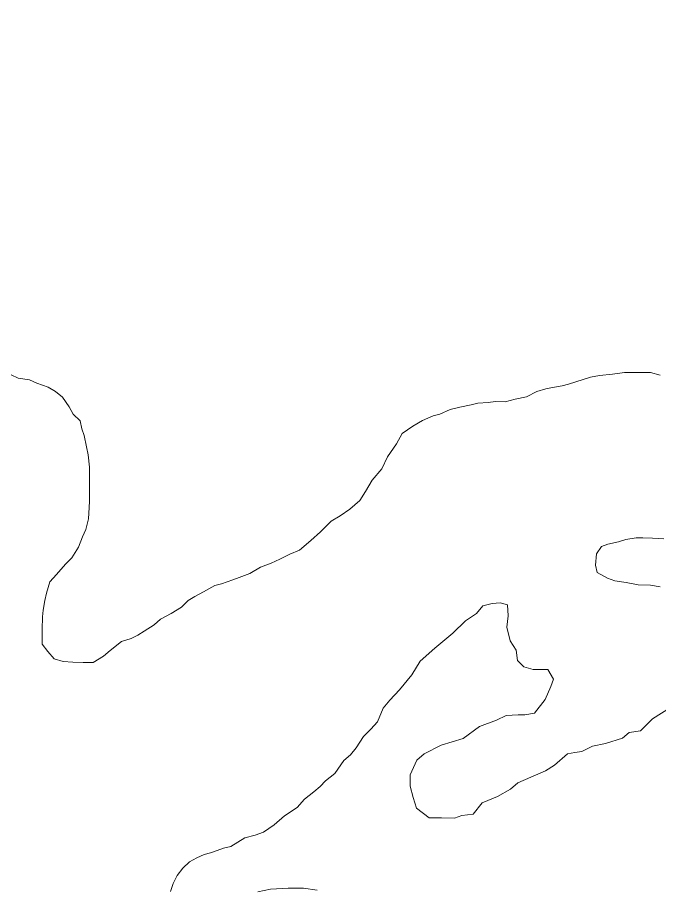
# Model space of a CAD drawing. Extents: x -1643653 to 4543381, y 1624270 to 13878484.
# Drawn here: x 621872 to 623853, y 8946096 to 8948789 of the extents above; entities that cross this region are included whole.
import ezdxf

# ---------------------------------------------------------------- set-up
doc = ezdxf.new("R2010")
doc.units = 0
doc.header["$LTSCALE"] = 200
for name, color, linetype, lineweight in [('25', 7, 'Continuous', 13), ('57', 7, 'Continuous', 13), ('60', 7, 'Continuous', 13)]:
    doc.layers.add(name, color=color, linetype=linetype, lineweight=lineweight)

msp = doc.modelspace()

# ---------------------------------------------------------------- linework, layer by layer
at = {"layer": '25'}
for points in [[(622590, 8947072.2), (622557.4, 8947059.8), (622537.3, 8947052.5), (622502.2, 8947040.2), (622482.2, 8947035.3), (622447, 8947015.5), (622419.4, 8947000.7), (622399.3, 8946988.3), (622379.1, 8946968.4), (622346.5, 8946948.6), (622313.8, 8946931.3), (622293.7, 8946913.9), (622263.5, 8946894.1), (622243.4, 8946881.7), (622223.3, 8946871.8), (622193.2, 8946862), (622158, 8946834.7), (622137.9, 8946817.3), (622105.2, 8946797.5), (622075.2, 8946797.7), (622042.7, 8946797.9), (622012.7, 8946800.6), (621985.2, 8946808.3), (621965.4, 8946830.9), (621948.1, 8946853.6), (621948.2, 8946876.1), (621948.4, 8946898.7), (621948.7, 8946938.7), (621951.4, 8946958.7), (621956.6, 8946988.7), (621961.8, 8947011.2), (621972, 8947046.2), (621992.2, 8947068.6), (622020, 8947101), (622040.1, 8947120.8), (622060.4, 8947153.3), (622073.2, 8947185.7), (622083.3, 8947208.2), (622091.1, 8947240.7), (622093.8, 8947275.7), (622094, 8947295.7), (622094.1, 8947315.8), (622094.5, 8947355.8), (622094.6, 8947378.4), (622094.8, 8947400.9), (622090.1, 8947438.5), (622085.3, 8947463.5), (622078, 8947498.6), (622070.7, 8947518.7), (622065.9, 8947543.8), (622043.5, 8947564), (622031.2, 8947586.6), (622011.4, 8947616.7), (621989, 8947634.4), (621966.6, 8947647.1), (621931.7, 8947659.8), (621909.3, 8947670), (621874.3, 8947675.2), (621851.8, 8947685.4)], [(623858.1, 8947684.4), (623827.6, 8947692.3), (623802.8, 8947692.5), (623780.2, 8947692.7), (623747.7, 8947692.9), (623710.2, 8947688.1), (623670.1, 8947683.4), (623642.6, 8947678.6), (623597.5, 8947663.8), (623574.9, 8947656.5), (623554.8, 8947651.6), (623524.8, 8947646.8), (623504.8, 8947641.9), (623477.2, 8947634.6), (623444.5, 8947617.3), (623409.5, 8947610), (623379.4, 8947602.7), (623349.4, 8947602.9), (623326.8, 8947600.5), (623294.3, 8947598.2), (623274.3, 8947593.4), (623239.2, 8947586.1), (623209.1, 8947578.8), (623176.5, 8947564), (623156.5, 8947559.1), (623123.8, 8947544.3), (623093.7, 8947527), (623061, 8947504.7), (623043.2, 8947472.2), (623015.4, 8947432.3), (622997.6, 8947394.9), (622967.4, 8947360.1), (622947.1, 8947325.2), (622929.4, 8947297.7), (622899.2, 8947270.4), (622869, 8947250.6), (622841.3, 8947233.2), (622808.6, 8947200.9), (622778.4, 8947173.6), (622743.1, 8947143.7), (622713, 8947131.4), (622682.9, 8947116.6), (622655.3, 8947104.3), (622622.7, 8947092), (622590, 8947072.2)], [(623857.8, 8947031.2), (623827.8, 8947036.4), (623790.3, 8947036.7), (623752.8, 8947044.4), (623717.8, 8947049.7), (623695.4, 8947057.3), (623663, 8947075.1), (623658.2, 8947097.6), (623660.9, 8947132.7), (623676.1, 8947155.1), (623696.2, 8947162.5), (623728.8, 8947169.8), (623751.3, 8947177.1), (623783.9, 8947181.9), (623803.9, 8947181.8), (623833.9, 8947181.6), (623868.9, 8947178.8)], [(622344.9, 8946089.9), (622352.6, 8946114.9), (622365.3, 8946139.8), (622383, 8946162.2), (622403.2, 8946182.1), (622425.8, 8946194.5), (622448.3, 8946204.4), (622468.4, 8946209.2), (622488.5, 8946216.6), (622508.5, 8946224), (622531.1, 8946228.8), (622574.9, 8946256), (622574.9, 8946256), (622606.1, 8946264.5), (622631.6, 8946273), (622665.5, 8946295.6), (622696.7, 8946323.9), (622736.3, 8946349.4), (622759, 8946374.9), (622787.3, 8946397.5), (622807.1, 8946414.5), (622824.1, 8946431.5), (622852.4, 8946454.1), (622880.7, 8946494.4), (622900.9, 8946511.8), (622918.6, 8946534.2), (622941.3, 8946569.1), (622964, 8946591.5), (622984.2, 8946613.9), (623002, 8946656.3), (623022.2, 8946681.2), (623052.1, 8946712.6), (623090, 8946759.3), (623116.7, 8946801.6), (623161.1, 8946841.6), (623216.8, 8946888.3), (623256.8, 8946926.1), (623290.2, 8946948.3), (623310.2, 8946972.7), (623339.1, 8946979.4), (623363.6, 8946981.6), (623385.8, 8946975), (623388.1, 8946941.6), (623384.1, 8946906.7), (623394.7, 8946863.8), (623412.5, 8946834.9), (623417, 8946803.8), (623437, 8946783.8), (623465.6, 8946775.9), (623510.7, 8946775.7), (623527.9, 8946745.5), (623520.3, 8946723), (623502.5, 8946683.1), (623469.6, 8946640.7), (623439.6, 8946635.9), (623419.6, 8946636.1), (623382, 8946633.8), (623351.9, 8946619), (623299.2, 8946599.3), (623248.9, 8946562.1), (623181.2, 8946542.5), (623128.5, 8946515.3), (623105.8, 8946495.4), (623085.5, 8946450.5), (623085.2, 8946415.5), (623095, 8946380.3), (623104.7, 8946347.7), (623144.5, 8946317.4), (623182, 8946317.2), (623222, 8946316.9), (623244.6, 8946324.3), (623279.7, 8946329.1), (623307.4, 8946363.9), (623355.1, 8946383.6), (623395.3, 8946405.9), (623418, 8946425.8), (623458.1, 8946443)], [(623458.1, 8946443), (623503.3, 8946462.8), (623530.9, 8946480.1), (623571.2, 8946514.9), (623593.8, 8946519.7), (623616.3, 8946522.1), (623648.9, 8946539.4), (623689, 8946546.7), (623741.7, 8946563.8), (623761.8, 8946581.2), (623796.8, 8946586), (623834.6, 8946623.3), (623889.9, 8946658)], [(622797.7, 8946094.4), (622756.2, 8946100.3), (622708, 8946100.3), (622654.2, 8946097.5), (622614.6, 8946089)]]:
    msp.add_lwpolyline(points, dxfattribs=at)
at = {"layer": '57'}
for points in [[(622590, 8947072.2), (622557.4, 8947059.8), (622537.3, 8947052.5), (622502.2, 8947040.2), (622482.2, 8947035.3), (622447, 8947015.5), (622419.4, 8947000.7), (622399.3, 8946988.3), (622379.1, 8946968.4), (622346.5, 8946948.6), (622313.8, 8946931.3), (622293.7, 8946913.9), (622263.5, 8946894.1), (622243.4, 8946881.7), (622223.3, 8946871.8), (622193.2, 8946862), (622158, 8946834.7), (622137.9, 8946817.3), (622105.2, 8946797.5), (622075.2, 8946797.7), (622042.7, 8946797.9), (622012.7, 8946800.6), (621985.2, 8946808.3), (621965.4, 8946830.9), (621948.1, 8946853.6), (621948.2, 8946876.1), (621948.4, 8946898.7), (621948.7, 8946938.7), (621951.4, 8946958.7), (621956.6, 8946988.7), (621961.8, 8947011.2), (621972, 8947046.2), (621992.2, 8947068.6), (622020, 8947101), (622040.1, 8947120.8), (622060.4, 8947153.3), (622073.2, 8947185.7), (622083.3, 8947208.2), (622091.1, 8947240.7), (622093.8, 8947275.7), (622094, 8947295.7), (622094.1, 8947315.8), (622094.5, 8947355.8), (622094.6, 8947378.4), (622094.8, 8947400.9), (622090.1, 8947438.5), (622085.3, 8947463.5), (622078, 8947498.6), (622070.7, 8947518.7), (622065.9, 8947543.8), (622043.5, 8947564), (622031.2, 8947586.6), (622011.4, 8947616.7), (621989, 8947634.4), (621966.6, 8947647.1), (621931.7, 8947659.8), (621909.3, 8947670), (621874.3, 8947675.2), (621851.8, 8947685.4)], [(621851.8, 8947685.4), (621874.3, 8947675.2), (621909.3, 8947670), (621931.7, 8947659.8), (621966.6, 8947647.1), (621989, 8947634.4), (622011.4, 8947616.7), (622031.2, 8947586.6), (622043.5, 8947564), (622065.9, 8947543.8), (622070.7, 8947518.7), (622078, 8947498.6), (622085.3, 8947463.5), (622090.1, 8947438.5), (622094.8, 8947400.9), (622094.6, 8947378.4), (622094.5, 8947355.8), (622094.1, 8947315.8), (622094, 8947295.7), (622093.8, 8947275.7), (622091.1, 8947240.7), (622083.3, 8947208.2), (622073.2, 8947185.7), (622060.4, 8947153.3), (622040.1, 8947120.8), (622020, 8947101), (621992.2, 8947068.6), (621972, 8947046.2), (621961.8, 8947011.2), (621956.6, 8946988.7), (621951.4, 8946958.7), (621948.7, 8946938.7), (621948.4, 8946898.7), (621948.2, 8946876.1), (621948.1, 8946853.6), (621965.4, 8946830.9), (621985.2, 8946808.3), (622012.7, 8946800.6), (622042.7, 8946797.9), (622075.2, 8946797.7), (622105.2, 8946797.5), (622137.9, 8946817.3), (622158, 8946834.7), (622193.2, 8946862), (622223.3, 8946871.8), (622243.4, 8946881.7), (622263.5, 8946894.1), (622293.7, 8946913.9), (622313.8, 8946931.3), (622346.5, 8946948.6), (622379.1, 8946968.4), (622399.3, 8946988.3), (622419.4, 8947000.7), (622447, 8947015.5), (622482.2, 8947035.3), (622502.2, 8947040.2), (622537.3, 8947052.5), (622557.4, 8947059.8), (622590, 8947072.2)], [(623858.1, 8947684.4), (623827.6, 8947692.3), (623802.8, 8947692.5), (623780.2, 8947692.7), (623747.7, 8947692.9), (623710.2, 8947688.1), (623670.1, 8947683.4), (623642.6, 8947678.6), (623597.5, 8947663.8), (623574.9, 8947656.5), (623554.8, 8947651.6), (623524.8, 8947646.8), (623504.8, 8947641.9), (623477.2, 8947634.6), (623444.5, 8947617.3), (623409.5, 8947610), (623379.4, 8947602.7), (623349.4, 8947602.9), (623326.8, 8947600.5), (623294.3, 8947598.2), (623274.3, 8947593.4), (623239.2, 8947586.1), (623209.1, 8947578.8), (623176.5, 8947564), (623156.5, 8947559.1), (623123.8, 8947544.3), (623093.7, 8947527), (623061, 8947504.7), (623043.2, 8947472.2), (623015.4, 8947432.3), (622997.6, 8947394.9), (622967.4, 8947360.1), (622947.1, 8947325.2), (622929.4, 8947297.7), (622899.2, 8947270.4), (622869, 8947250.6), (622841.3, 8947233.2), (622808.6, 8947200.9), (622778.4, 8947173.6), (622743.1, 8947143.7), (622713, 8947131.4), (622682.9, 8947116.6), (622655.3, 8947104.3), (622622.7, 8947092), (622590, 8947072.2)], [(622590, 8947072.2), (622622.7, 8947092), (622655.3, 8947104.3), (622682.9, 8947116.6), (622713, 8947131.4), (622743.1, 8947143.7), (622778.4, 8947173.6), (622808.6, 8947200.9), (622841.3, 8947233.2), (622869, 8947250.6), (622899.2, 8947270.4), (622929.4, 8947297.7), (622947.1, 8947325.2), (622967.4, 8947360.1), (622997.6, 8947394.9), (623015.4, 8947432.3), (623043.2, 8947472.2), (623061, 8947504.7), (623093.7, 8947527), (623123.8, 8947544.3), (623156.5, 8947559.1), (623176.5, 8947564), (623209.1, 8947578.8), (623239.2, 8947586.1), (623274.3, 8947593.4), (623294.3, 8947598.2), (623326.8, 8947600.5), (623349.4, 8947602.9), (623379.4, 8947602.7), (623409.5, 8947610), (623444.5, 8947617.3), (623477.2, 8947634.6), (623504.8, 8947641.9), (623524.8, 8947646.8), (623554.8, 8947651.6), (623574.9, 8947656.5), (623597.5, 8947663.8), (623642.6, 8947678.6), (623670.1, 8947683.4), (623710.2, 8947688.1), (623747.7, 8947692.9), (623780.2, 8947692.7), (623802.8, 8947692.5), (623827.6, 8947692.3), (623858.1, 8947684.4)], [(623857.8, 8947031.2), (623827.8, 8947036.4), (623790.3, 8947036.7), (623752.8, 8947044.4), (623717.8, 8947049.7), (623695.4, 8947057.3), (623663, 8947075.1), (623658.2, 8947097.6), (623660.9, 8947132.7), (623676.1, 8947155.1), (623696.2, 8947162.5), (623728.8, 8947169.8), (623751.3, 8947177.1), (623783.9, 8947181.9), (623803.9, 8947181.8), (623833.9, 8947181.6), (623868.9, 8947178.8)], [(623868.9, 8947178.8), (623833.9, 8947181.6), (623803.9, 8947181.8), (623783.9, 8947181.9), (623751.3, 8947177.1), (623728.8, 8947169.8), (623696.2, 8947162.5), (623676.1, 8947155.1), (623660.9, 8947132.7), (623658.2, 8947097.6), (623663, 8947075.1), (623695.4, 8947057.3), (623717.8, 8947049.7), (623752.8, 8947044.4), (623790.3, 8947036.7), (623827.8, 8947036.4), (623857.8, 8947031.2)], [(622344.9, 8946089.9), (622352.6, 8946114.9), (622365.3, 8946139.8), (622383, 8946162.2), (622403.2, 8946182.1), (622425.8, 8946194.5), (622448.3, 8946204.4), (622468.4, 8946209.2), (622488.5, 8946216.6), (622508.5, 8946224), (622531.1, 8946228.8), (622574.9, 8946256), (622574.9, 8946256), (622606.1, 8946264.5), (622631.6, 8946273), (622665.5, 8946295.6), (622696.7, 8946323.9), (622736.3, 8946349.4), (622759, 8946374.9), (622787.3, 8946397.5), (622807.1, 8946414.5), (622824.1, 8946431.5), (622852.4, 8946454.1), (622880.7, 8946494.4), (622900.9, 8946511.8), (622918.6, 8946534.2), (622941.3, 8946569.1), (622964, 8946591.5), (622984.2, 8946613.9), (623002, 8946656.3), (623022.2, 8946681.2), (623052.1, 8946712.6), (623090, 8946759.3), (623116.7, 8946801.6), (623161.1, 8946841.6), (623216.8, 8946888.3), (623256.8, 8946926.1), (623290.2, 8946948.3), (623310.2, 8946972.7), (623339.1, 8946979.4), (623363.6, 8946981.6), (623385.8, 8946975), (623388.1, 8946941.6), (623384.1, 8946906.7), (623394.7, 8946863.8), (623412.5, 8946834.9), (623417, 8946803.8), (623437, 8946783.8), (623465.6, 8946775.9), (623510.7, 8946775.7), (623527.9, 8946745.5), (623520.3, 8946723), (623502.5, 8946683.1), (623469.6, 8946640.7), (623439.6, 8946635.9), (623419.6, 8946636.1), (623382, 8946633.8), (623351.9, 8946619), (623299.2, 8946599.3), (623248.9, 8946562.1), (623181.2, 8946542.5), (623128.5, 8946515.3), (623105.8, 8946495.4), (623085.5, 8946450.5), (623085.2, 8946415.5), (623095, 8946380.3), (623104.7, 8946347.7), (623144.5, 8946317.4), (623182, 8946317.2), (623222, 8946316.9), (623244.6, 8946324.3), (623279.7, 8946329.1), (623307.4, 8946363.9), (623355.1, 8946383.6), (623395.3, 8946405.9), (623418, 8946425.8), (623458.1, 8946443)], [(623458.1, 8946443), (623418, 8946425.8), (623395.3, 8946405.9), (623355.1, 8946383.6), (623307.4, 8946363.9), (623279.7, 8946329.1), (623244.6, 8946324.3), (623222, 8946316.9), (623182, 8946317.2), (623144.5, 8946317.4), (623104.7, 8946347.7), (623095, 8946380.3), (623085.2, 8946415.5), (623085.5, 8946450.5), (623105.8, 8946495.4), (623128.5, 8946515.3), (623181.2, 8946542.5), (623248.9, 8946562.1), (623299.2, 8946599.3), (623351.9, 8946619), (623382, 8946633.8), (623419.6, 8946636.1), (623439.6, 8946635.9), (623469.6, 8946640.7), (623502.5, 8946683.1), (623520.3, 8946723), (623527.9, 8946745.5), (623510.7, 8946775.7), (623465.6, 8946775.9), (623437, 8946783.8), (623417, 8946803.8), (623412.5, 8946834.9), (623394.7, 8946863.8), (623384.1, 8946906.7), (623388.1, 8946941.6), (623385.8, 8946975), (623363.6, 8946981.6), (623339.1, 8946979.4), (623310.2, 8946972.7), (623290.2, 8946948.3), (623256.8, 8946926.1), (623216.8, 8946888.3), (623161.1, 8946841.6), (623116.7, 8946801.6), (623090, 8946759.3), (623052.1, 8946712.6), (623022.2, 8946681.2), (623002, 8946656.3), (622984.2, 8946613.9), (622964, 8946591.5), (622941.3, 8946569.1), (622918.6, 8946534.2), (622900.9, 8946511.8), (622880.7, 8946494.4), (622852.4, 8946454.1), (622824.1, 8946431.5), (622807.1, 8946414.5), (622787.3, 8946397.5), (622759, 8946374.9), (622736.3, 8946349.4), (622696.7, 8946323.9), (622665.5, 8946295.6), (622631.6, 8946273), (622606.1, 8946264.5), (622574.9, 8946256), (622574.9, 8946256), (622531.1, 8946228.8), (622508.5, 8946224), (622488.5, 8946216.6), (622468.4, 8946209.2), (622448.3, 8946204.4), (622425.8, 8946194.5), (622403.2, 8946182.1), (622383, 8946162.2), (622365.3, 8946139.8), (622352.6, 8946114.9), (622344.9, 8946089.9)], [(623458.1, 8946443), (623503.3, 8946462.8), (623530.9, 8946480.1), (623571.2, 8946514.9), (623593.8, 8946519.7), (623616.3, 8946522.1), (623648.9, 8946539.4), (623689, 8946546.7), (623741.7, 8946563.8), (623761.8, 8946581.2), (623796.8, 8946586), (623834.6, 8946623.3), (623889.9, 8946658)], [(623889.9, 8946658), (623834.6, 8946623.3), (623796.8, 8946586), (623761.8, 8946581.2), (623741.7, 8946563.8), (623689, 8946546.7), (623648.9, 8946539.4), (623616.3, 8946522.1), (623593.8, 8946519.7), (623571.2, 8946514.9), (623530.9, 8946480.1), (623503.3, 8946462.8), (623458.1, 8946443)], [(622797.7, 8946094.4), (622756.2, 8946100.3), (622708, 8946100.3), (622654.2, 8946097.5), (622614.6, 8946089)], [(622614.6, 8946089), (622654.2, 8946097.5), (622708, 8946100.3), (622756.2, 8946100.3), (622797.7, 8946094.4)]]:
    msp.add_lwpolyline(points, dxfattribs=at)
at = {"layer": '60', "lineweight": 25}
msp.add_spline([(814781, 9009175.5), (814787.2, 9009173.4), (814796.9, 9009173.4), (814799.4, 9009172.4), (814805.1, 9009174.5), (814805.6, 9009176.5), (814811.7, 9009179.5), (814811.7, 9009179.5), (814801.5, 9009181), (814790.7, 9009181.5), (814784.1, 9009183.1), (814777.4, 9009185.1), (814778.4, 9009175.5)], degree=3, dxfattribs=at)

doc.saveas('drawing.dxf')
